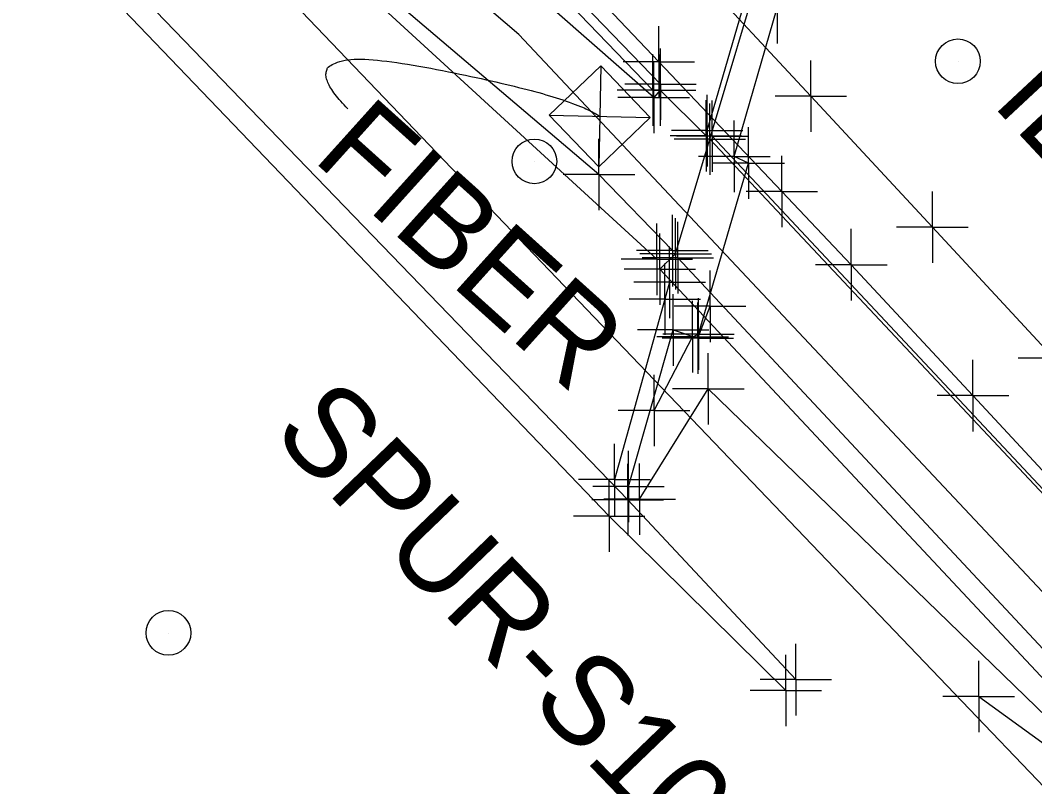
# Model space of a CAD drawing. Extents: x 0 to 1944463, y 0 to 420651.
# Drawn here: x 1943051.6 to 1943108.3, y 417503.5 to 417546.3 of the extents above; entities that cross this region are included whole.
import ezdxf

# ---------------------------------------------------------------- set-up
doc = ezdxf.new("R2010")
doc.units = 0
for name, color, linetype in [('SUR - CTRL - Points Text', 7, 'Continuous'), ('SUR - DRG - Bridge Deck', 7, 'Continuous'), ('SUR - DRG - Bridge Deck - Points - Locators', 7, 'Continuous'), ('SUR - DRG - Bridges', 7, 'Continuous'), ('SUR - DRG - Bridges - Points - Locators', 7, 'Continuous'), ('SUR - DRG - Bridges Text', 7, 'Continuous'), ('SUR - DTM - Breaklines', 7, 'Continuous'), ('SUR - DTM - Breaklines - Points - Locators', 7, 'Continuous'), ('SUR - DTM - Spot Points - Locators', 7, 'Continuous'), ('SUR - NON-TRAN - Features', 7, 'Continuous'), ('SUR - NON-TRAN - Features - Points - Locators', 7, 'Continuous'), ('SUR - TR-CTRL - Pavement Marking', 7, 'Continuous'), ('SUR - TR-CTRL - Pavement Marking - Points - Locators', 7, 'Continuous'), ('SUR - TRAN - Features', 7, 'Continuous'), ('SUR - TRAN - Features - Points - Locators', 7, 'Continuous'), ('SUR - TRAN - Roadside Barriers', 7, 'Continuous'), ('SUR - TRAN - Roadside Barriers - Points - Locators', 7, 'Continuous'), ('SUR - UTL - Fiber Optic Cable (Underground)', 7, 'Continuous'), ('SUR - UTL - Fiber Optic Cable (Underground) Text', 7, 'Continuous'), ('SUR - UTL - Overhead Wire Crossings', 7, 'Continuous'), ('SUR - UTL - Poles and Miscellaneous', 7, 'Continuous')]:
    doc.layers.add(name, color=color, linetype=linetype)

msp = doc.modelspace()

# ---------------------------------------------------------------- linework, layer by layer
at = {"layer": 'SUR - DRG - Bridge Deck'}
for points in [[(1943196.879, 417425.529), (1943166.547, 417457.994), (1943131.643, 417495.52), (1943090.152, 417539.699)], [(1943196.956, 417425.713), (1943166.839, 417457.989), (1943131.763, 417495.586), (1943090.286, 417539.864)], [(1943194.852, 417419.061), (1943162.692, 417453.577), (1943127.403, 417491.232), (1943088.362, 417533.062)]]:
    msp.add_lwpolyline(points, dxfattribs=at)
at = {"layer": 'SUR - DRG - Bridge Deck - Points - Locators'}
for p, q in [((1943090.152, 417539.699), (1943090.152, 417541.699)), ((1943090.286, 417539.864), (1943090.286, 417541.864)), ((1943090.152, 417539.699), (1943088.152, 417539.699)), ((1943090.286, 417539.864), (1943088.286, 417539.864)), ((1943090.152, 417539.699), (1943092.152, 417539.699)), ((1943090.152, 417539.699), (1943090.152, 417537.699)), ((1943090.286, 417539.864), (1943092.286, 417539.864)), ((1943090.286, 417539.864), (1943090.286, 417537.864)), ((1943088.362, 417533.062), (1943088.362, 417535.062)), ((1943088.362, 417533.062), (1943086.362, 417533.062)), ((1943088.362, 417533.062), (1943090.362, 417533.062)), ((1943088.362, 417533.062), (1943088.362, 417531.062))]:
    msp.add_line(p, q, dxfattribs=at)
at = {"layer": 'SUR - DRG - Bridges'}
msp.add_lwpolyline([(1943194.586, 417417.65), (1943160.612, 417454.166), (1943126.96, 417490.097), (1943087.359, 417532.419), (1943088.24, 417533.281), (1943102.062, 417579.551), (1943115.41, 417624.415), (1943114.938, 417624.906), (1943115.852, 417625.619), (1943152.828, 417586.155), (1943187.702, 417548.755), (1943222.943, 417511.078), (1943222.064, 417510.2)], close=True, dxfattribs=at)
msp.add_lwpolyline([(1943085.598, 417520.259), (1943088.1, 417529.02), (1943089.481, 417528.559), (1943090.166, 417530.342)], dxfattribs=at)
at = {"layer": 'SUR - DRG - Bridges - Points - Locators'}
for p, q in [((1943088.24, 417533.281), (1943088.24, 417535.281)), ((1943087.359, 417532.419), (1943087.359, 417534.419)), ((1943088.24, 417533.281), (1943086.24, 417533.281)), ((1943088.24, 417533.281), (1943090.24, 417533.281)), ((1943088.24, 417533.281), (1943088.24, 417531.281)), ((1943087.359, 417532.419), (1943085.359, 417532.419)), ((1943087.359, 417532.419), (1943089.359, 417532.419)), ((1943087.359, 417532.419), (1943087.359, 417530.419)), ((1943090.166, 417530.342), (1943090.166, 417532.342)), ((1943088.1, 417529.02), (1943088.1, 417531.02)), ((1943089.481, 417528.559), (1943089.481, 417530.559)), ((1943090.166, 417530.342), (1943088.166, 417530.342)), ((1943090.166, 417530.342), (1943092.166, 417530.342)), ((1943090.166, 417530.342), (1943090.166, 417528.342)), ((1943088.1, 417529.02), (1943086.1, 417529.02)), ((1943088.1, 417529.02), (1943090.1, 417529.02)), ((1943088.1, 417529.02), (1943088.1, 417527.02)), ((1943089.481, 417528.559), (1943087.481, 417528.559)), ((1943089.481, 417528.559), (1943091.481, 417528.559)), ((1943089.481, 417528.559), (1943089.481, 417526.559)), ((1943085.598, 417520.259), (1943085.598, 417522.259)), ((1943085.598, 417520.259), (1943083.598, 417520.259)), ((1943085.598, 417520.259), (1943087.598, 417520.259)), ((1943085.598, 417520.259), (1943085.598, 417518.259))]:
    msp.add_line(p, q, dxfattribs=at)
at = {"layer": 'SUR - DTM - Breaklines'}
for points in [[(1943086.971, 417542.441), (1943075.211, 417554.63), (1943062.523, 417566.148), (1943025.76, 417598.308), (1942997.463, 417625.18), (1942961.642, 417658.671), (1942931.319, 417684.435), (1942886.042, 417718.77), (1942847.117, 417744.736), (1942804.588, 417770.285), (1942795.222, 417775.523)], [(1942925.069, 417677.067), (1942949.401, 417656.72), (1942968.648, 417639.301), (1943001.406, 417607.095), (1943034.84, 417572.033), (1943085.56, 417519.524), (1943094.963, 417509.455)], [(1943087.03, 417524.51), (1943089.19, 417528.64), (1943089.52, 417528.79), (1943092.32, 417538.36), (1943091.52, 417538.73), (1943093.91, 417547.05), (1943097.06, 417557.15), (1943099.91, 417563.73), (1943104.27, 417580.24), (1943106.63, 417588.26), (1943107.36, 417588.66), (1943110.36, 417597.71), (1943114.56, 417612.95), (1943118.31, 417630.27)], [(1943090, 417540.17), (1943101.8, 417580.66), (1943113.3, 417618.05)], [(1943087.903, 417531.685), (1943087.633, 417530.745), (1943084.811, 417520.645)], [(1943105.195, 417508.515), (1943111.704, 417503.802), (1943121.367, 417486.246), (1943120.129, 417482.076), (1943117.197, 417482.898)]]:
    msp.add_lwpolyline(points, dxfattribs=at)
at = {"layer": 'SUR - DTM - Breaklines - Points - Locators'}
for p, q in [((1943093.91, 417547.05), (1943093.91, 417545.05)), ((1943086.971, 417542.441), (1943086.971, 417544.441)), ((1943086.971, 417542.441), (1943084.971, 417542.441)), ((1943086.971, 417542.441), (1943088.971, 417542.441)), ((1943086.971, 417542.441), (1943086.971, 417540.441)), ((1943090, 417540.17), (1943090, 417542.17)), ((1943091.52, 417538.73), (1943091.52, 417540.73)), ((1943092.32, 417538.36), (1943092.32, 417540.36)), ((1943090, 417540.17), (1943088, 417540.17)), ((1943090, 417540.17), (1943092, 417540.17)), ((1943090, 417540.17), (1943090, 417538.17)), ((1943091.52, 417538.73), (1943089.52, 417538.73)), ((1943091.52, 417538.73), (1943093.52, 417538.73)), ((1943091.52, 417538.73), (1943091.52, 417536.73)), ((1943092.32, 417538.36), (1943090.32, 417538.36)), ((1943092.32, 417538.36), (1943094.32, 417538.36)), ((1943092.32, 417538.36), (1943092.32, 417536.36)), ((1943087.903, 417531.685), (1943087.903, 417533.685)), ((1943087.633, 417530.745), (1943087.633, 417532.745)), ((1943087.903, 417531.685), (1943085.903, 417531.685)), ((1943087.903, 417531.685), (1943089.903, 417531.685)), ((1943087.903, 417531.685), (1943087.903, 417529.685)), ((1943087.633, 417530.745), (1943085.633, 417530.745)), ((1943087.633, 417530.745), (1943089.633, 417530.745)), ((1943087.633, 417530.745), (1943087.633, 417528.745)), ((1943089.19, 417528.64), (1943089.19, 417530.64)), ((1943089.52, 417528.79), (1943089.52, 417530.79)), ((1943089.19, 417528.64), (1943087.19, 417528.64)), ((1943089.52, 417528.79), (1943087.52, 417528.79)), ((1943089.19, 417528.64), (1943091.19, 417528.64)), ((1943089.19, 417528.64), (1943089.19, 417526.64)), ((1943089.52, 417528.79), (1943091.52, 417528.79)), ((1943089.52, 417528.79), (1943089.52, 417526.79)), ((1943087.03, 417524.51), (1943087.03, 417526.51)), ((1943087.03, 417524.51), (1943085.03, 417524.51)), ((1943087.03, 417524.51), (1943089.03, 417524.51)), ((1943087.03, 417524.51), (1943087.03, 417522.51)), ((1943084.811, 417520.645), (1943084.811, 417522.645)), ((1943085.56, 417519.524), (1943085.56, 417521.524)), ((1943084.811, 417520.645), (1943082.811, 417520.645)), ((1943084.811, 417520.645), (1943086.811, 417520.645)), ((1943084.811, 417520.645), (1943084.811, 417518.645)), ((1943085.56, 417519.524), (1943083.56, 417519.524)), ((1943085.56, 417519.524), (1943087.56, 417519.524)), ((1943085.56, 417519.524), (1943085.56, 417517.524)), ((1943094.963, 417509.455), (1943094.963, 417511.455)), ((1943105.195, 417508.515), (1943105.195, 417510.515)), ((1943094.963, 417509.455), (1943092.963, 417509.455)), ((1943094.963, 417509.455), (1943096.963, 417509.455)), ((1943094.963, 417509.455), (1943094.963, 417507.455)), ((1943105.195, 417508.515), (1943103.195, 417508.515)), ((1943105.195, 417508.515), (1943107.195, 417508.515)), ((1943105.195, 417508.515), (1943105.195, 417506.515))]:
    msp.add_line(p, q, dxfattribs=at)
at = {"layer": 'SUR - DTM - Spot Points - Locators'}
for p, q in [((1943104.04, 417544.04), (1943104.04, 417544.04)), ((1943059.876, 417512.062), (1943059.876, 417512.062))]:
    msp.add_line(p, q, dxfattribs=at)
for centre in [(1943104.029, 417544.051), (1943059.865, 417512.073)]:
    msp.add_circle(centre, 1.25, dxfattribs=at)
at = {"layer": 'SUR - NON-TRAN - Features'}
for points in [[(1943087.191, 417532.975), (1943067.445, 417551.113), (1943056.633, 417560.008), (1943019.762, 417591.28), (1943005.17, 417604.135), (1943000.177, 417608.233), (1942990.385, 417617.734), (1942954.627, 417651.698), (1942925.373, 417676.361)], [(1943086.223, 417519.551), (1943090.064, 417525.725), (1943112.702, 417503.777), (1943130.807, 417482.773), (1943122.661, 417460.807), (1943114.72, 417440.322), (1943102.838, 417408.53), (1943094.194, 417385.676), (1943046.027, 417394.517), (1942997.483, 417404.117), (1942958.246, 417411.537), (1942930.045, 417417.013), (1942928.533, 417419.967)]]:
    msp.add_lwpolyline(points, dxfattribs=at)
at = {"layer": 'SUR - NON-TRAN - Features - Points - Locators'}
for p, q in [((1943087.191, 417532.975), (1943087.191, 417534.975)), ((1943087.191, 417532.975), (1943085.191, 417532.975)), ((1943087.191, 417532.975), (1943089.191, 417532.975)), ((1943087.191, 417532.975), (1943087.191, 417530.975)), ((1943090.064, 417525.725), (1943090.064, 417527.725)), ((1943090.064, 417525.725), (1943088.064, 417525.725)), ((1943090.064, 417525.725), (1943092.064, 417525.725)), ((1943090.064, 417525.725), (1943090.064, 417523.725)), ((1943086.223, 417519.551), (1943086.223, 417521.551)), ((1943086.223, 417519.551), (1943084.223, 417519.551)), ((1943086.223, 417519.551), (1943088.223, 417519.551)), ((1943086.223, 417519.551), (1943086.223, 417517.551))]:
    msp.add_line(p, q, dxfattribs=at)
at = {"layer": 'SUR - TR-CTRL - Pavement Marking'}
for points in [[(1943049.034, 417591.82), (1943055.909, 417584.558), (1943062.785, 417577.297), (1943067.272, 417572.558), (1943074.12, 417565.271), (1943080.969, 417557.985), (1943087.818, 417550.698), (1943089.003, 417549.436), (1943095.803, 417542.105), (1943102.604, 417534.773), (1943109.404, 417527.441), (1943116.204, 417520.109), (1943117.838, 417518.348), (1943124.638, 417511.016), (1943131.439, 417503.684), (1943138.239, 417496.352), (1943145.039, 417489.02), (1943147.729, 417486.12), (1943154.51, 417478.77), (1943161.291, 417471.42), (1943168.072, 417464.071)], [(1943051.102, 417580.476), (1943058.249, 417573.482), (1943065.396, 417566.488), (1943072.543, 417559.494), (1943073.532, 417558.526), (1943080.415, 417551.273), (1943087.299, 417544.019), (1943094.182, 417536.765), (1943098.067, 417532.671), (1943104.874, 417525.345), (1943111.681, 417518.02), (1943118.488, 417510.694), (1943125.295, 417503.368), (1943132.102, 417496.043), (1943135.725, 417492.143), (1943142.532, 417484.817), (1943149.339, 417477.491), (1943156.146, 417470.166), (1943158.866, 417467.239), (1943165.702, 417459.94)]]:
    msp.add_lwpolyline(points, dxfattribs=at)
at = {"layer": 'SUR - TR-CTRL - Pavement Marking - Points - Locators'}
for p, q in [((1943087.299, 417544.019), (1943087.299, 417546.019)), ((1943087.299, 417544.019), (1943085.299, 417544.019)), ((1943087.299, 417544.019), (1943089.299, 417544.019)), ((1943087.299, 417544.019), (1943087.299, 417542.019)), ((1943094.182, 417536.765), (1943094.182, 417538.765)), ((1943094.182, 417536.765), (1943092.182, 417536.765)), ((1943094.182, 417536.765), (1943096.182, 417536.765)), ((1943094.182, 417536.765), (1943094.182, 417534.765)), ((1943098.067, 417532.671), (1943098.067, 417534.671)), ((1943098.067, 417532.671), (1943096.067, 417532.671)), ((1943098.067, 417532.671), (1943100.067, 417532.671)), ((1943098.067, 417532.671), (1943098.067, 417530.671)), ((1943104.874, 417525.345), (1943104.874, 417527.345)), ((1943104.874, 417525.345), (1943102.874, 417525.345)), ((1943104.874, 417525.345), (1943106.874, 417525.345)), ((1943104.874, 417525.345), (1943104.874, 417523.345))]:
    msp.add_line(p, q, dxfattribs=at)
at = {"layer": 'SUR - TRAN - Features'}
for p, q in [((1943095.803, 417542.105), (1943095.803, 417544.105)), ((1943095.803, 417542.105), (1943093.803, 417542.105)), ((1943095.803, 417542.105), (1943097.803, 417542.105)), ((1943095.803, 417542.105), (1943095.803, 417540.105)), ((1943102.604, 417534.773), (1943102.604, 417536.773)), ((1943102.604, 417534.773), (1943100.604, 417534.773)), ((1943102.604, 417534.773), (1943104.604, 417534.773)), ((1943102.604, 417534.773), (1943102.604, 417532.773)), ((1943109.404, 417527.441), (1943107.404, 417527.441))]:
    msp.add_line(p, q, dxfattribs=at)
for points in [[(1943087.394, 417542.772), (1943075.666, 417554.93), (1943062.916, 417566.57), (1943026.148, 417598.738), (1942997.824, 417625.573), (1942962.083, 417659.135), (1942931.717, 417684.819), (1942886.624, 417719.066), (1942847.443, 417745.259), (1942804.756, 417770.865), (1942795.632, 417775.977)], [(1943088.058, 417533.458), (1943083.95, 417537.719), (1943071.074, 417548.672), (1943056.792, 417560.53), (1943019.915, 417591.688), (1942990.429, 417618.512), (1942955.076, 417651.996), (1942925.728, 417676.871), (1942880.991, 417710.724), (1942841.949, 417736.86), (1942799.694, 417762.25), (1942785.094, 417769.761), (1942769.186, 417774.3), (1942763.842, 417772.965), (1942759.218, 417770.8), (1942756.131, 417769.011), (1942750.267, 417764.38), (1942746.064, 417757.407), (1942742.493, 417740.651), (1942741.733, 417732.524), (1942737.14, 417690.548), (1942733.569, 417661.203)], [(1943089.939, 417539.879), (1943087.376, 417542.435), (1943087.013, 417542.026), (1943074.207, 417553.267), (1943060.831, 417564.334), (1943023.676, 417595.881), (1942994.415, 417622.433), (1942959.135, 417655.824), (1942929.13, 417681.51), (1942884.161, 417715.389)]]:
    msp.add_lwpolyline(points, dxfattribs=at)
at = {"layer": 'SUR - TRAN - Features - Points - Locators'}
for p, q in [((1943087.394, 417542.772), (1943087.394, 417544.772)), ((1943087.376, 417542.435), (1943087.376, 417544.435)), ((1943087.013, 417542.026), (1943087.013, 417544.026)), ((1943087.394, 417542.772), (1943085.394, 417542.772)), ((1943087.394, 417542.772), (1943089.394, 417542.772)), ((1943087.394, 417542.772), (1943087.394, 417540.772)), ((1943087.013, 417542.026), (1943085.013, 417542.026)), ((1943087.376, 417542.435), (1943085.376, 417542.435)), ((1943087.013, 417542.026), (1943089.013, 417542.026)), ((1943087.013, 417542.026), (1943087.013, 417540.026)), ((1943087.376, 417542.435), (1943089.376, 417542.435)), ((1943087.376, 417542.435), (1943087.376, 417540.435)), ((1943089.939, 417539.879), (1943089.939, 417541.879)), ((1943083.95, 417537.719), (1943083.95, 417539.719)), ((1943089.939, 417539.879), (1943087.939, 417539.879)), ((1943089.939, 417539.879), (1943091.939, 417539.879)), ((1943089.939, 417539.879), (1943089.939, 417537.879)), ((1943083.95, 417537.719), (1943081.95, 417537.719)), ((1943083.95, 417537.719), (1943085.95, 417537.719)), ((1943083.95, 417537.719), (1943083.95, 417535.719)), ((1943088.058, 417533.458), (1943088.058, 417535.458)), ((1943088.058, 417533.458), (1943086.058, 417533.458)), ((1943088.058, 417533.458), (1943090.058, 417533.458)), ((1943088.058, 417533.458), (1943088.058, 417531.458))]:
    msp.add_line(p, q, dxfattribs=at)
at = {"layer": 'SUR - TRAN - Roadside Barriers'}
msp.add_lwpolyline([(1943094.4, 417508.843), (1943084.523, 417518.605), (1943051.67, 417552.881), (1943047.229, 417557.471), (1943031.956, 417573.542), (1943015.955, 417590.762), (1942975.623, 417631.424), (1942967.434, 417639.312), (1942942.743, 417660.22), (1942924.496, 417676.578)], dxfattribs=at)
at = {"layer": 'SUR - TRAN - Roadside Barriers - Points - Locators'}
for p, q in [((1943084.523, 417518.605), (1943084.523, 417520.605)), ((1943084.523, 417518.605), (1943082.523, 417518.605)), ((1943084.523, 417518.605), (1943086.523, 417518.605)), ((1943084.523, 417518.605), (1943084.523, 417516.605)), ((1943094.4, 417508.843), (1943094.4, 417510.843)), ((1943094.4, 417508.843), (1943092.4, 417508.843)), ((1943094.4, 417508.843), (1943096.4, 417508.843)), ((1943094.4, 417508.843), (1943094.4, 417506.843))]:
    msp.add_line(p, q, dxfattribs=at)
at = {"layer": 'SUR - UTL - Fiber Optic Cable (Underground)'}
for p, q in [((1943084.057, 417543.8), (1943083.934, 417538.145)), ((1943081.168, 417541.034), (1943086.823, 417540.911)), ((1943083.996, 417540.973), (1943083.996, 417540.973))]:
    msp.add_line(p, q, dxfattribs=at)
for points in [[(1943675.935, 416874.811), (1943301.532, 417291.453), (1943229.017, 417377.593), (1943204.769, 417412.08), (1943079.474, 417545.559), (1943001.447, 417611.824), (1942943.851, 417666.04), (1942875.969, 417717.873), (1942785.445, 417773.544), (1942671.047, 417813.855), (1942647.996, 417834.422), (1942364.461, 417940.541)], [(1943084.057, 417543.8), (1943081.168, 417541.034), (1943083.934, 417538.145), (1943086.823, 417540.911), (1943084.057, 417543.8)]]:
    msp.add_lwpolyline(points, dxfattribs=at)
at = {"layer": 'SUR - UTL - Fiber Optic Cable (Underground) Text'}
msp.add_open_spline([(1943069.898, 417541.397), (1943066.095, 417545.251), (1943082.173, 417542.216), (1943083.996, 417540.973)], degree=2, dxfattribs=at)
at = {"layer": 'SUR - UTL - Overhead Wire Crossings'}
msp.add_lwpolyline([(1943056.401, 417558.259), (1943199.988, 417408.257)], dxfattribs=at)
at = {"layer": 'SUR - UTL - Poles and Miscellaneous'}
msp.add_line((1943080.347, 417538.443), (1943080.347, 417538.443), dxfattribs=at)
msp.add_circle((1943080.337, 417538.453), 1.25, dxfattribs=at)

# ---------------------------------------------------------------- texts
at = {"layer": 'SUR - CTRL - Points Text'}
msp.add_text('SPUR-S102', height=5, rotation=313.9181, dxfattribs=at).set_placement((1943065.567, 417523.187))
at = {"layer": 'SUR - DRG - Bridges Text'}
msp.add_text('ID#16SR0020015', height=4.99999, rotation=313, dxfattribs=at).set_placement((1943105.849, 417541.688))
at = {"layer": 'SUR - UTL - Fiber Optic Cable (Underground) Text'}
msp.add_text('FIBER', height=5, rotation=317.9956, dxfattribs=at).set_placement((1943067.847, 417538.569))

doc.saveas('drawing.dxf')
